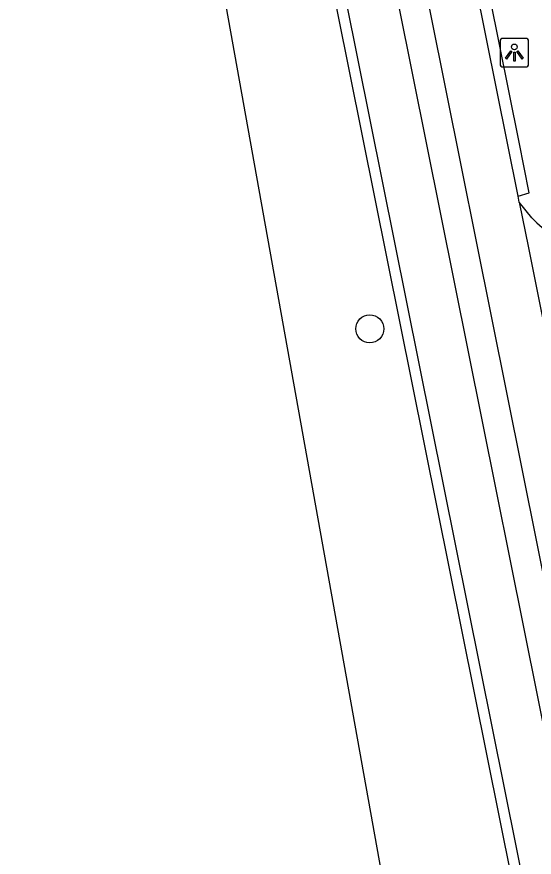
# Model space of a CAD drawing. Extents: x 160203 to 161526, y 379529 to 381797.
# Drawn here: x 160823.81 to 160841.91, y 380317.76 to 380347.18 of the extents above; entities that cross this region are included whole.
import ezdxf

# ---------------------------------------------------------------- set-up
doc = ezdxf.new("R2010")
doc.units = 0
for name, color, linetype in [('IMGEO_Boom', 7, 'Continuous'), ('IMGEO_Lichtpunt', 7, 'Continuous'), ('IMGEO_Loofbos', 7, 'Continuous'), ('IMGEO_Rijbaan_lokaal_gesloten', 7, 'Continuous'), ('IMGEO_Rijbaan_lokaal_open', 7, 'Continuous')]:
    doc.layers.add(name, color=color, linetype=linetype)

msp = doc.modelspace()

# ---------------------------------------------------------------- linework, layer by layer
at = {"layer": 'IMGEO_Boom'}
msp.add_circle((160836.156, 380336.256), 0.489, dxfattribs=at)
at = {"layer": 'IMGEO_Lichtpunt'}
for p, q in [((160840.714, 380346.325), (160840.714, 380345.518)), ((160840.714, 380346.325), (160840.714, 380345.518)), ((160841.616, 380346.42), (160840.808, 380346.42)), ((160841.616, 380346.42), (160840.808, 380346.42)), ((160841.71, 380345.518), (160841.71, 380346.325)), ((160841.71, 380345.518), (160841.71, 380346.325)), ((160840.808, 380345.424), (160841.616, 380345.424)), ((160840.808, 380345.424), (160841.616, 380345.424))]:
    msp.add_line(p, q, dxfattribs=at)
for points in [[(160841.088, 380345.989), (160841.127, 380345.961), (160840.939, 380345.699), (160840.901, 380345.726), (160841.088, 380345.989)], [(160841.19, 380345.941), (160841.237, 380345.941), (160841.237, 380345.619), (160841.19, 380345.619), (160841.19, 380345.941)], [(160841.3, 380345.961), (160841.338, 380345.988), (160841.525, 380345.726), (160841.486, 380345.698), (160841.3, 380345.961)]]:
    msp.add_lwpolyline(points, dxfattribs=at)
msp.add_circle((160841.213, 380346.123), 0.0994, dxfattribs=at)
for centre, start, end in [((160840.808, 380346.325), 90, 180), ((160840.808, 380346.325), 90, 180), ((160841.616, 380346.325), 0, 90), ((160841.616, 380346.325), 0, 90), ((160840.808, 380345.518), 180, 270), ((160840.808, 380345.518), 180, 270), ((160841.616, 380345.518), 270, 0), ((160841.616, 380345.518), 270, 360)]:
    msp.add_arc(centre, 0.0946, start, end, dxfattribs=at)
at = {"layer": 'IMGEO_Loofbos'}
msp.add_lwpolyline([(160839.859, 380298.895), (160827.774, 380366.314), (160826.408, 380365.955)], dxfattribs=at)
at = {"layer": 'IMGEO_Rijbaan_lokaal_gesloten'}
for points in [[(160807.391, 380496.064), (160807.806, 380496.157), (160808.357, 380496.254), (160809.488, 380490.62), (160847.878, 380299.47), (160857.878, 380249.092), (160856.862, 380248.916)], [(160856.862, 380248.916), (160846.915, 380299.112), (160808.457, 380490.462), (160808.139, 380492.044), (160807.391, 380496.064)], [(160841.352, 380340.899), (160811.161, 380490.877), (160810.731, 380493.012), (160810.646, 380493.434)], [(160806.108, 380492.099), (160806.281, 380492.144), (160806.674, 380490.188), (160845.136, 380298.897), (160858.94, 380229.148), (160865.008, 380198.49)], [(160841.381, 380340.684), (160841.352, 380340.899)], [(160841.823, 380340.142), (160841.381, 380340.684)], [(160841.381, 380340.684), (160841.703, 380339.085), (160842.958, 380332.843)]]:
    msp.add_lwpolyline(points, dxfattribs=at)
msp.add_arc((160844.769, 380342.927), 4.055, 223.391, 279.1176, dxfattribs=at)
at = {"layer": 'IMGEO_Rijbaan_lokaal_open'}
for points in [[(160841.352, 380340.899), (160841.726, 380341.019), (160841.379, 380342.789), (160814.089, 380478.303), (160811.026, 380493.513)], [(160806.108, 380492.099), (160805.945, 380492.03), (160806.217, 380490.57), (160844.613, 380299.608), (160849.881, 380272.972)]]:
    msp.add_lwpolyline(points, dxfattribs=at)

doc.saveas('drawing.dxf')
